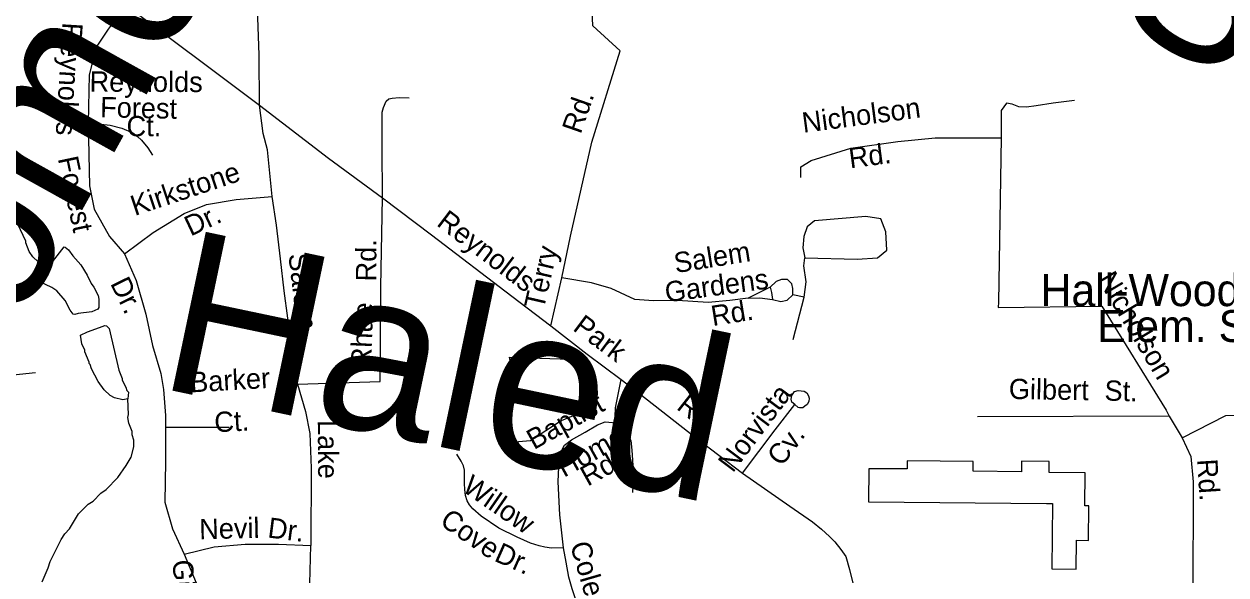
# Model space of a CAD drawing. Extents: x 1553981 to 1780076, y 812965 to 996873.
# Drawn here: x 1635331 to 1636034, y 847292 to 847614 of the extents above; entities that cross this region are included whole.
import ezdxf

# ---------------------------------------------------------------- set-up
doc = ezdxf.new("R2010")
doc.units = 0
for name, color, linetype in [('Exist Cultural Educational Facility High Label', 7, 'Continuous'), ('Exist Cultural Warehouse Building Footprint', 7, 'Continuous'), ('Exist Hydrographic Misc Water Feature', 7, 'Continuous'), ('Exist Road Non-System Type 51 Label', 7, 'Continuous'), ('Map Preparation Border County Name Lower Right Label', 7, 'Continuous')]:
    doc.layers.add(name, color=color, linetype=linetype)

msp = doc.modelspace()

# ---------------------------------------------------------------- linework, layer by layer
at = {"layer": 'Exist Cultural Warehouse Building Footprint'}
msp.add_lwpolyline([(1635824.98, 847334.58), (1635929.21, 847333.68), (1635932.69, 847333.65), (1635932.36, 847295.36), (1635946.57, 847295.24), (1635946.71, 847312.12), (1635953.84, 847312.06), (1635954.01, 847332.35), (1635951.62, 847332.37), (1635951.79, 847351.63), (1635930.77, 847351.81), (1635930.82, 847358.28), (1635914.67, 847358.42), (1635914.62, 847352.27), (1635886.23, 847352.52), (1635886.28, 847358.28), (1635847.69, 847358.61), (1635847.65, 847353.85), (1635825.15, 847354.04)], close=True, dxfattribs=at)
at = {"layer": 'Exist Hydrographic Misc Water Feature'}
for points in [[(1635343.89, 847471.47), (1635339.1, 847475.14), (1635336.11, 847478.16), (1635333.9, 847481.18), (1635331.92, 847486.19), (1635331.94, 847487.19), (1635327.26, 847497.22)], [(1635354.86, 847483.63), (1635356.87, 847482.24), (1635359.35, 847478.73), (1635364.05, 847473.44), (1635367.76, 847467.42), (1635370.23, 847462.4), (1635371.7, 847460.39), (1635374.16, 847455.37), (1635374.65, 847453.37), (1635374.62, 847448.37), (1635374.11, 847447.38), (1635370.6, 847445.91), (1635362.6, 847444.98), (1635360.6, 847444.24), (1635359.6, 847444.5), (1635357.87, 847446.76), (1635354.91, 847452.53), (1635349.97, 847458.07), (1635347.22, 847460.09), (1635339.25, 847463.84)], [(1635343.89, 847471.47), (1635344.82, 847472.09), (1635347.58, 847475.07), (1635354.34, 847483.98), (1635354.86, 847483.63)], [(1635339.25, 847463.84), (1635339.78, 847465.64), (1635340.55, 847466.74), (1635342.55, 847469.61), (1635343.89, 847471.47)], [(1635363.85, 847432.13), (1635368.02, 847434.19), (1635377.25, 847437.56)], [(1635377.25, 847437.56), (1635378.05, 847437.86), (1635379.03, 847437.59), (1635380.78, 847436.08), (1635386.35, 847411.81), (1635388.31, 847406.79), (1635388.31, 847405.79), (1635390.53, 847401.78), (1635391.02, 847399.78), (1635392, 847398.77), (1635391.67, 847395.01)], [(1635391.67, 847395.01), (1635388.72, 847394.3), (1635383.74, 847395.59), (1635381.25, 847396.86), (1635377.78, 847400.13), (1635374.32, 847405.16), (1635370.37, 847412.44), (1635369.64, 847414.94), (1635368.9, 847415.69), (1635368.9, 847416.44), (1635366.45, 847422.46), (1635366.45, 847423.46), (1635364.73, 847427.22), (1635363.85, 847432.13)], [(1635615.04, 847419.27), (1635650.52, 847418.1), (1635657.5, 847407.04), (1635660.98, 847395.98), (1635659.24, 847387.84), (1635645.28, 847382.02), (1635627.26, 847370.37), (1635620.28, 847369.79), (1635616.79, 847366.3), (1635609.81, 847367.46), (1635613.3, 847385.51), (1635613.3, 847402.39), (1635616.79, 847410.53), (1635615.04, 847419.27)], [(1635341.52, 847287.76), (1635345.07, 847295.97), (1635346.1, 847299.71), (1635352.68, 847312.65), (1635354.71, 847315.88), (1635357.48, 847318.86), (1635362.78, 847327.56), (1635368.32, 847333.26), (1635371.33, 847334.99), (1635375.85, 847339.7), (1635378.87, 847341.92), (1635385.66, 847348.86), (1635390.71, 847355.81), (1635393.49, 847360.78), (1635395.03, 847366.77), (1635395.05, 847370.77), (1635394.08, 847373.77), (1635394.09, 847375.77), (1635392.13, 847380.78), (1635391.64, 847384.03), (1635391.91, 847385.78), (1635391.67, 847395.01)]]:
    msp.add_lwpolyline(points, dxfattribs=at)
at = {"layer": 'Map Preparation Border County Name Lower Right Label'}
for p, q in [((1635639.21, 847437.73), (1635645.63, 847465.69)), ((1635680.27, 847406.26), (1635691.2, 847397.93))]:
    msp.add_line(p, q, dxfattribs=at)
for points in [[(1635468.7, 847566.87), (1635468.54, 847596.23), (1635467.23, 847629.23), (1635465.19, 847666.74), (1635463.39, 847697.49), (1635461.25, 847717.75)], [(1635645.63, 847465.69), (1635650.64, 847490.15), (1635663.16, 847545.18), (1635679.65, 847598.75), (1635663.78, 847613.31), (1635661.13, 847670.22), (1635649.14, 847695.91)], [(1635387.76, 847627.54), (1635387.15, 847620.78), (1635380.09, 847611.27), (1635373.04, 847600.83), (1635369.05, 847584.56), (1635368.45, 847556.44)], [(1635387.76, 847627.54), (1635468.7, 847566.87)], [(1635468.7, 847566.87), (1635509.13, 847535.75), (1635540.73, 847512.57)], [(1635476.05, 847513.42), (1635473.29, 847540.73), (1635470.84, 847550.29), (1635468.7, 847566.87)], [(1635540.73, 847512.57), (1635540.41, 847542.57), (1635540.52, 847562.8), (1635541.3, 847565.56), (1635542.83, 847569.29), (1635544.33, 847570.53), (1635546.32, 847571.02), (1635550.32, 847571.26), (1635556.33, 847571.21)], [(1635905.81, 847568.02), (1635902.65, 847563.79), (1635902.63, 847547.8)], [(1635945.55, 847569.57), (1635933.03, 847568.04), (1635923.23, 847566.41), (1635917.46, 847565.75), (1635913, 847565.97), (1635909.19, 847567.39), (1635905.81, 847568.02)], [(1635368.45, 847556.44), (1635381.33, 847555.21), (1635388.08, 847553.37), (1635394.52, 847550.6), (1635397.28, 847548.46), (1635399.55, 847546.47), (1635403.35, 847541.88), (1635406.06, 847537.6)], [(1635368.45, 847556.44), (1635369.19, 847519.57), (1635372, 847505.93), (1635380.82, 847489.89), (1635389.63, 847479.86)], [(1635785.37, 847524.46), (1635785.53, 847530.83), (1635791.57, 847534.42), (1635814.73, 847541.6), (1635842.29, 847545.52), (1635864.14, 847547.8), (1635902.63, 847547.8)], [(1635902.63, 847547.8), (1635901.89, 847499.69), (1635901.13, 847451.54), (1635900.91, 847448.44), (1635961.61, 847449.25), (1635999.18, 847388.22), (1636001.03, 847384.84)], [(1635389.63, 847479.86), (1635406.47, 847492.29), (1635424.5, 847503.52), (1635437.73, 847508.74), (1635454.96, 847511.55), (1635476.05, 847513.42)], [(1635490.83, 847403.57), (1635490.02, 847412.4), (1635488.09, 847422.17), (1635485.19, 847442.19), (1635483.04, 847458.19), (1635480.9, 847476.94), (1635478.52, 847496.7), (1635476.05, 847513.42)], [(1635490.83, 847403.57), (1635539.19, 847405.12), (1635539.7, 847460.54), (1635540.73, 847512.57)], [(1635540.73, 847512.57), (1635569.33, 847490.9), (1635616.35, 847455.13), (1635639.21, 847437.73)], [(1635787.76, 847477.45), (1635818.38, 847476.64), (1635830.3, 847477.45), (1635835.72, 847482.06), (1635835.18, 847492.64), (1635832.2, 847500.23), (1635823.53, 847501.59), (1635793.45, 847499.15), (1635789.12, 847495.62), (1635787.22, 847489.93), (1635786.68, 847483.42), (1635787.76, 847477.45)], [(1635389.63, 847479.86), (1635396.45, 847464.22), (1635402.06, 847444.57), (1635406.07, 847426.12), (1635410.87, 847409.67), (1635412.48, 847400.45), (1635413.68, 847385.21), (1635413.68, 847378.39)], [(1635787.49, 847454.4), (1635788.58, 847463.35), (1635787.22, 847472.84), (1635787.76, 847477.45)], [(1635754.71, 847453.86), (1635743.87, 847452.51), (1635731.14, 847451.42), (1635713.25, 847452.51), (1635699.17, 847452.24), (1635688.33, 847453.05), (1635674.51, 847459.56), (1635662.86, 847462.81), (1635645.63, 847465.69)], [(1635780.72, 847455.76), (1635780.72, 847459.56), (1635780.18, 847462.27), (1635777.74, 847464.71), (1635774.22, 847464.71), (1635770.97, 847463.62), (1635767.44, 847460.37)], [(1635767.44, 847460.37), (1635757.69, 847455.49), (1635754.71, 847453.86)], [(1635754.71, 847453.86), (1635761.48, 847454.13), (1635768.8, 847453.05)], [(1635767.44, 847460.37), (1635768.26, 847457.12), (1635768.8, 847453.05)], [(1635768.8, 847453.05), (1635773.67, 847451.96), (1635777.47, 847452.78), (1635780.72, 847455.76)], [(1635787.49, 847454.4), (1635780.72, 847455.76)], [(1635780.99, 847429.73), (1635787.49, 847454.4)], [(1635639.21, 847437.73), (1635660.36, 847421.12), (1635680.27, 847406.26)], [(1635337.59, 847410.17), (1635296.38, 847405.91), (1635264.08, 847401.29)], [(1635677.45, 847380.85), (1635676.7, 847384.44), (1635677, 847389.59), (1635680.27, 847406.26)], [(1635490.83, 847403.57), (1635495.55, 847387.48), (1635498.13, 847374.6), (1635498.98, 847354.42), (1635498.65, 847309)], [(1635677.45, 847380.85), (1635681.22, 847385.58), (1635691.2, 847397.93)], [(1635691.2, 847397.93), (1635723.53, 847372.51), (1635751.39, 847351.33)], [(1635781.85, 847391.66), (1635780.1, 847392.92), (1635779.86, 847394.65), (1635780.13, 847396.9), (1635781.65, 847399.14), (1635783.89, 847399.9), (1635785.64, 847399.64), (1635787.38, 847399.38), (1635788.89, 847398.35), (1635789.88, 847396.6), (1635790.38, 847395.34), (1635790.21, 847393.44), (1635789.1, 847391.61), (1635787.83, 847390.61), (1635786.58, 847389.61), (1635785.58, 847389.63), (1635784.58, 847389.63), (1635783.84, 847389.9), (1635781.85, 847391.66)], [(1635751.39, 847351.33), (1635770.51, 847376.73), (1635781.85, 847391.66)], [(1636001.03, 847384.84), (1635888.87, 847384.3)], [(1636001.03, 847384.84), (1636008.55, 847372.02)], [(1636008.55, 847372.02), (1636034.14, 847385.1), (1636067.9, 847385.92), (1636080.15, 847385.37)], [(1635413.68, 847378.39), (1635413.68, 847358.16), (1635413.28, 847334.5), (1635417.69, 847318.86), (1635424.5, 847304.02)], [(1635413.68, 847378.39), (1635450.95, 847378.39)], [(1635646.55, 847307.79), (1635644.41, 847327.04), (1635643.53, 847346.3), (1635643.86, 847355.02), (1635644.35, 847361.04), (1635645.38, 847364.54), (1635647.14, 847367.78), (1635651.16, 847371), (1635659.18, 847375.47), (1635666.47, 847379.67), (1635670.86, 847381.44), (1635677.45, 847380.85)], [(1635677.45, 847380.85), (1635681.68, 847377.34), (1635684.4, 847373.56), (1635685.89, 847370.55), (1635686.6, 847364.81), (1635687.29, 847353.06), (1635687.25, 847347.56), (1635686.98, 847340.06)], [(1636008.55, 847372.02), (1636013.76, 847361.24), (1636015.12, 847346.25), (1636014.91, 847278)], [(1635646.55, 847307.79), (1635639.57, 847307.58), (1635635.58, 847308.11), (1635632.31, 847308.88), (1635627.34, 847310.41), (1635619.36, 847313.94), (1635608.66, 847319.26), (1635598.45, 847326.33), (1635593.48, 847330.6), (1635591.48, 847332.85), (1635590.25, 847335.12), (1635589.27, 847338.37), (1635588.79, 847341.86), (1635588.56, 847345.36), (1635588.6, 847349.86), (1635588.61, 847353.11), (1635588.11, 847355.63), (1635586.65, 847358.38), (1635584.18, 847362.63)], [(1635751.39, 847351.33), (1635779.03, 847332.07), (1635792.19, 847322.83), (1635797.51, 847318.62), (1635802.21, 847314.31), (1635805.29, 847311.23), (1635808.93, 847306.74), (1635811.73, 847302.54), (1635813.97, 847294.98), (1635816.21, 847285.45), (1635817.61, 847267.52), (1635820.13, 847247.63)], [(1635424.5, 847304.02), (1635442.14, 847308.2), (1635460.18, 847309.8), (1635479.82, 847309.8), (1635498.65, 847309)], [(1635498.8, 847246.16), (1635497.99, 847279.39), (1635498.65, 847309)], [(1635662.5, 847259.46), (1635656.33, 847271), (1635653.38, 847278.51), (1635651.66, 847283.77), (1635649.7, 847290.54), (1635648.03, 847299.33), (1635646.55, 847307.79)], [(1635424.5, 847304.02), (1635432.53, 847284.94), (1635433.73, 847275.71), (1635434.53, 847232.4), (1635433.73, 847179.46), (1635433.08, 847154.05)]]:
    msp.add_lwpolyline(points, dxfattribs=at)

# ---------------------------------------------------------------- texts
at = {"layer": 'Exist Cultural Educational Facility High Label'}
for s, p in [('Hall-Woodward', (1635925.67, 847449.2)), ('Elem. Sch.', (1635958.86, 847428.17))]:
    msp.add_text(s, height=18.75, dxfattribs=at).set_placement(p)
at = {"layer": 'Exist Road Non-System Type 51 Label'}
for s, height, rotation, p in [('Lomond', 95, 60.90149, (1635291.84, 847374.17)), ('St.', 95, 330.24032, (1635964.56, 847620.82)), ('Reynolds', 11.875, 266.51531, (1635353.43, 847615.51)), ('Reynolds', 11.875, 359.7813, (1635369.21, 847574.79)), ('Forest', 11.875, 358.75759, (1635375.3, 847559.84)), ('Rd.', 11.875, 70.74889, (1635656.59, 847549.5)), ('Nicholson', 11.875, 7.49418, (1635786.94, 847550.64)), ('Ct.', 11.875, 0.14693, (1635390.87, 847548.64)), ('Rd.', 11.875, 7.49418, (1635814.31, 847529.86)), ('Forest', 11.875, 281.86889, (1635350.61, 847535.68)), ('Kirkstone', 11.875, 18.43223, (1635395.63, 847501.92)), ('Dr.', 11.875, 25.19936, (1635428.35, 847489.89)), ('Reynolds', 11.875, 322.73734, (1635571.73, 847496.81)), ('Haled', 95, 348.1372, (1635407.5, 847401.86)), ('Rd.', 11.875, 89.66588, (1635536.95, 847463.65)), ('Terry', 11.875, 77.06616, (1635634.97, 847446.77)), ('Salem', 11.875, 9.11808, (1635712.22, 847468.48)), ('Salem', 11.875, 276.85379, (1635485.51, 847479.54)), ('Gardens', 11.875, 7.67286, (1635706.71, 847451.4)), ('Nicholson', 11.875, 300.89137, (1635958.73, 847464.93)), ('Dr.', 11.875, 296.18687, (1635381.08, 847462.52)), ('Rhue', 11.875, 87.84221, (1635533.9, 847413.25)), ('Rd.', 11.875, 9.11808, (1635733.92, 847437.49)), ('Park', 11.875, 323.25835, (1635651.45, 847435.45)), ('Barker', 11.875, 3.30786, (1635428.41, 847398.66)), ('Gilbert', 11.875, 359.04844, (1635907.09, 847394.87)), ('St.', 11.875, 358.48748, (1635963.03, 847393.92)), ('Baptist', 11.875, 29.10508, (1635629.27, 847364.9)), ('Rd.', 11.875, 321.81948, (1635712.13, 847389.3)), ('Norvista', 11.875, 53.02073, (1635745.62, 847351.17)), ('Ct.', 11.875, 3.30786, (1635442.55, 847375.26)), ('Lake', 11.875, 270.3446, (1635502.78, 847382.49)), ('Home', 11.875, 29.10508, (1635646.83, 847348.64)), ('Cv.', 11.875, 53.02073, (1635774.27, 847354.83)), ('Rd.', 11.875, 29.10508, (1635660.71, 847343.46)), ('Rd.', 11.875, 273.65483, (1636017.33, 847359.42)), ('Willow', 11.875, 325.33776, (1635586.61, 847341.36)), ('Cove', 11.875, 325.33776, (1635573.51, 847321.65)), ('Nevil', 11.875, 1.33234, (1635433.5, 847312.71)), ('Dr.', 11.875, 352.78051, (1635473.05, 847313.79)), ('Dr.', 11.875, 336.09188, (1635605.43, 847300.28)), ('Cole', 11.875, 286.17805, (1635650.29, 847309.56)), ('Gilreath', 11.875, 273.14851, (1635417.82, 847300.42))]:
    msp.add_text(s, height=height, rotation=rotation, dxfattribs=at).set_placement(p)

doc.saveas('drawing.dxf')
